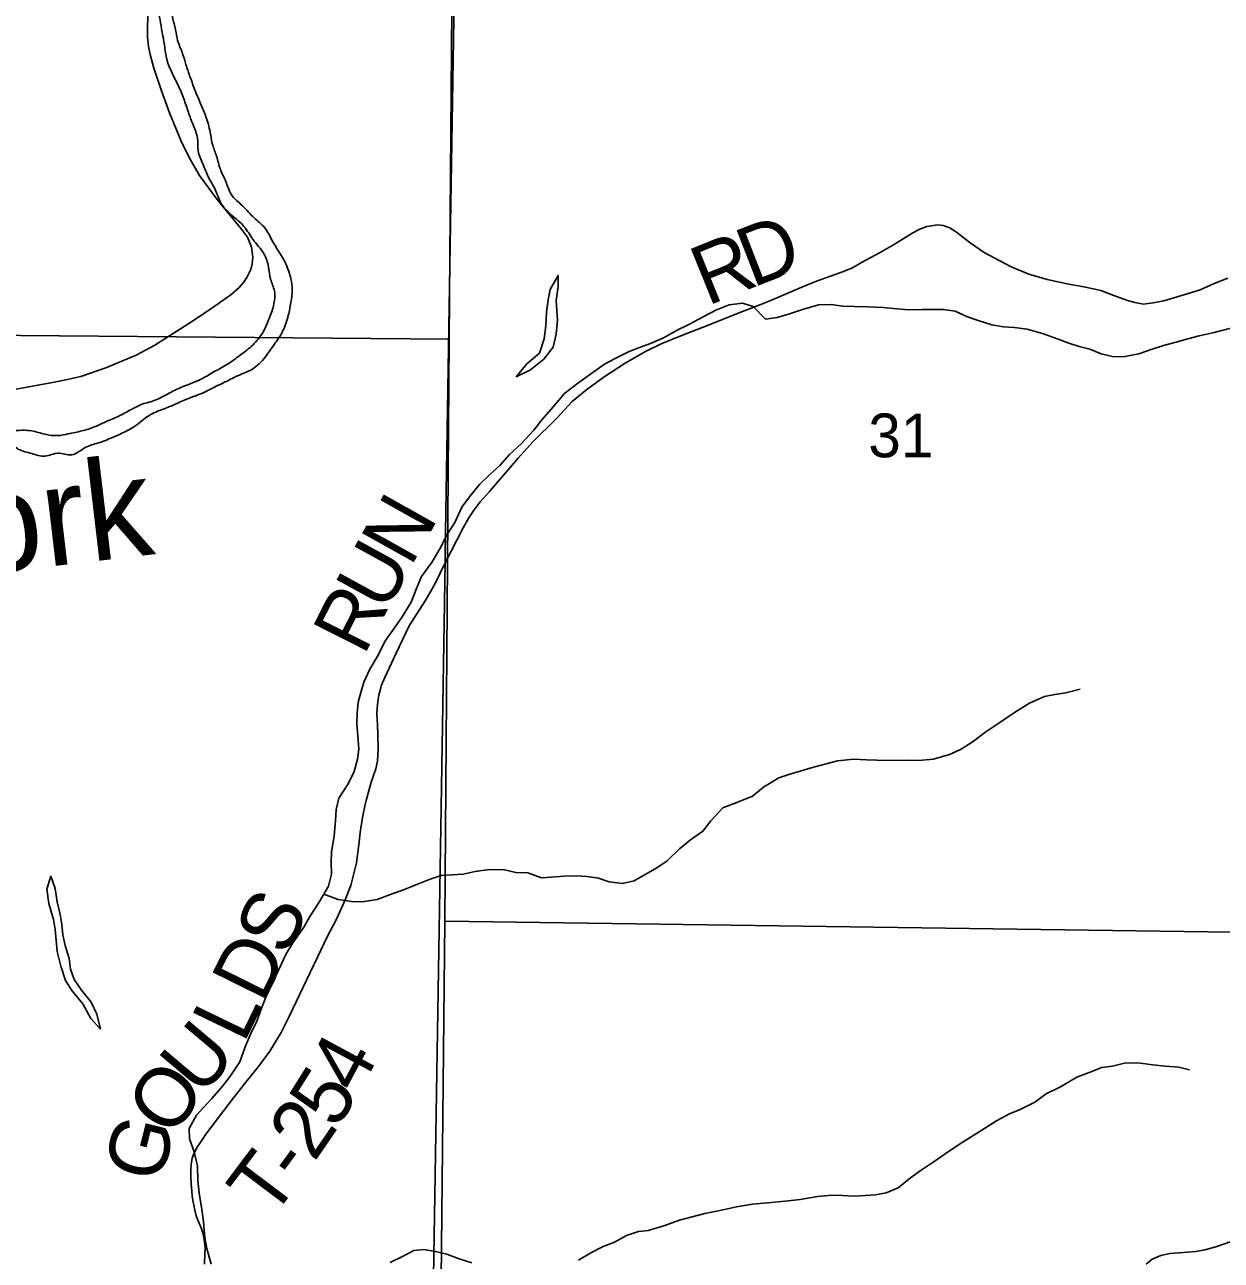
# Model space of a CAD drawing. Extents: x 0 to 34, y -8.9 to 22.
# Drawn here: x 27.799 to 28.944, y 17.424 to 18.606 of the extents above; entities that cross this region are included whole.
import ezdxf

# ---------------------------------------------------------------- set-up
doc = ezdxf.new("R2010")
doc.units = 0
for name, color, linetype in [('GM_X_Corporation', 7, 'Continuous'), ('GM_X_Major_River', 7, 'Continuous'), ('GM_X_Major_River_Text', 7, 'Continuous'), ('GM_X_Minor_Lake', 7, 'Continuous'), ('GM_X_Minor_River', 7, 'Continuous'), ('GM_X_Section_Text', 7, 'Continuous'), ('GM_X_State_Route', 7, 'Continuous'), ('GM_X_Township_Road', 7, 'Continuous'), ('GM_X_Township_Road_Text', 7, 'Continuous')]:
    doc.layers.add(name, color=color, linetype=linetype)

msp = doc.modelspace()

# ---------------------------------------------------------------- linework, layer by layer
at = {"layer": 'GM_X_Corporation'}
msp.add_lwpolyline([(28.1882, 17.3108), (28.201, 18.0921), (28.2011, 18.1006), (28.2124, 18.7889), (28.2124, 18.7899), (28.2198, 21.3092), (28.2203, 21.4), (25.1649, 21.4)], dxfattribs=at)
for points in [[(30.5167, 16.7663), (30.5167, 21.4), (28.2203, 21.4), (28.2198, 21.3092), (28.2124, 18.7899), (28.2124, 18.7889), (28.2011, 18.1006), (28.201, 18.0921), (28.1882, 17.3108), (28.1928, 16.8054), (28.3182, 16.8002), (29.5528, 16.7835), (30.4571, 16.7673)], [(28.2115, 19.3056), (28.2083, 18.7401), (28.2049, 18.3054), (27.198, 18.314), (27.2053, 19.3094)], [(29.0775, 18.7458), (29.0677, 17.7366), (28.2008, 17.7487), (28.2049, 18.3054), (28.2083, 18.7401)], [(28.2049, 18.3054), (28.2008, 17.7487), (28.1963, 17.3129), (27.17, 17.3161), (27.198, 18.314)]]:
    msp.add_lwpolyline(points, close=True, dxfattribs=at)
at = {"layer": 'GM_X_Major_River'}
for points in [[(28.5213, 18.987), (28.5317, 18.975), (28.5422, 18.9627), (28.5488, 18.9499), (28.551, 18.9363), (28.5497, 18.9241), (28.5461, 18.9115), (28.5391, 18.8988), (28.5291, 18.8857), (28.5172, 18.8745), (28.5041, 18.8618), (28.491, 18.8501), (28.4813, 18.8416), (28.4697, 18.8312), (28.4582, 18.8196), (28.4462, 18.8095), (28.4331, 18.8013), (28.42, 18.7927), (28.4068, 18.7849), (28.3944, 18.7793), (28.382, 18.7742), (28.3691, 18.7721), (28.3544, 18.7673), (28.3416, 18.7644), (28.3298, 18.7623), (28.3173, 18.7602), (28.3045, 18.7569), (28.2928, 18.7518), (28.2793, 18.7428), (28.2689, 18.732), (28.2566, 18.7196), (28.2439, 18.7091), (28.2308, 18.6968), (28.2188, 18.6882), (28.2056, 18.6872), (28.193, 18.6904), (28.1793, 18.6924), (28.1663, 18.6975), (28.1537, 18.7049), (28.1411, 18.7104), (28.1284, 18.7185), (28.1169, 18.7255), (28.1047, 18.7306), (28.0914, 18.7323), (28.0819, 18.7325), (28.0686, 18.7346), (28.0541, 18.7362), (28.0397, 18.739), (28.0267, 18.7433), (28.0149, 18.745), (28.0027, 18.7463), (27.991, 18.7439), (27.9813, 18.7391), (27.97, 18.7336), (27.9584, 18.7235), (27.9499, 18.7116), (27.9421, 18.702), (27.9336, 18.6882), (27.9285, 18.6748), (27.9234, 18.6645), (27.9202, 18.6522), (27.9208, 18.6386), (27.9237, 18.6261), (27.9277, 18.6136), (27.9298, 18.6023), (27.9323, 18.5883), (27.9344, 18.5746), (27.9392, 18.5614), (27.9455, 18.5486), (27.951, 18.5354), (27.9554, 18.5226), (27.9598, 18.5105), (27.9642, 18.4977), (27.9648, 18.4855), (27.9692, 18.4731), (27.9743, 18.461), (27.981, 18.4486), (27.9861, 18.4365), (27.9966, 18.4242), (28.0089, 18.413), (28.0171, 18.401), (28.0276, 18.3871), (28.032, 18.3746), (28.0341, 18.3629), (28.0377, 18.3516), (28.0368, 18.3375), (28.0325, 18.3245), (28.0266, 18.3119), (28.017, 18.2999), (28.005, 18.2902), (27.9923, 18.2813), (27.9791, 18.2738), (27.9667, 18.2668), (27.952, 18.2608), (27.9389, 18.2549), (27.9242, 18.2474), (27.911, 18.2434)], [(27.9444, 18.244), (27.9572, 18.2495), (27.9688, 18.2539), (27.979, 18.259), (27.9907, 18.2646), (28.0042, 18.2712), (28.0166, 18.2768), (28.0289, 18.2884), (28.0374, 18.3003), (28.0456, 18.313), (28.051, 18.3283), (28.0534, 18.3405), (28.0547, 18.353), (28.0534, 18.3632), (28.049, 18.3768), (28.0427, 18.3881), (28.0353, 18.4002), (28.0283, 18.4122), (28.0183, 18.4215), (28.0075, 18.4327), (27.9962, 18.4443), (27.9911, 18.4564), (27.986, 18.468), (27.9823, 18.4805), (27.9787, 18.4911), (27.9762, 18.5036), (27.9722, 18.5183), (27.9674, 18.53), (27.9619, 18.5432), (27.9571, 18.556), (27.9531, 18.5681), (27.9499, 18.5783), (27.9451, 18.5911), (27.9431, 18.6014), (27.9402, 18.6135), (27.9385, 18.6233), (27.9368, 18.6354), (27.9369, 18.6491), (27.9375, 18.6617), (27.9414, 18.6739), (27.9465, 18.6869), (27.955, 18.7003), (27.9639, 18.7123), (27.9751, 18.7227), (27.9875, 18.7298), (27.9992, 18.733), (28.0121, 18.7317), (28.0239, 18.7277), (28.0377, 18.7226), (28.0499, 18.7191), (28.0632, 18.7166), (28.0735, 18.716), (28.0867, 18.7155), (28.1004, 18.7127), (28.1107, 18.7114), (28.1241, 18.7071), (28.1363, 18.7004), (28.1482, 18.6942), (28.1597, 18.6872), (28.1716, 18.6805), (28.1853, 18.6755), (28.199, 18.6715), (28.2123, 18.6736), (28.2262, 18.6777), (28.2394, 18.6821), (28.2525, 18.6918), (28.2629, 18.7045), (28.2737, 18.718), (28.2833, 18.7311), (28.2972, 18.7397), (28.3222, 18.7431), (28.3377, 18.7484), (28.3509, 18.752), (28.3645, 18.7564), (28.3746, 18.7608), (28.3886, 18.7644), (28.3988, 18.7676), (28.412, 18.7732), (28.4247, 18.7799), (28.4371, 18.7877), (28.451, 18.7963), (28.4634, 18.8056), (28.4719, 18.8152), (28.485, 18.8269), (28.4973, 18.837), (28.5108, 18.8497), (28.5231, 18.8613), (28.5346, 18.8733), (28.5447, 18.886), (28.552, 18.8994), (28.5586, 18.9125), (28.5622, 18.9243), (28.5627, 18.9372), (28.5602, 18.9501), (28.5547, 18.9629), (28.5477, 18.9746), (28.5376, 18.9865)], [(27.911, 18.2434), (27.9008, 18.2383), (27.8899, 18.2324), (27.8764, 18.2265), (27.8662, 18.2218), (27.8534, 18.2177), (27.8405, 18.2149), (27.8303, 18.2132), (27.8182, 18.2145), (27.8056, 18.2177), (27.7961, 18.2183), (27.7851, 18.2184), (27.7733, 18.222), (27.7619, 18.2241), (27.7508, 18.2254), (27.7379, 18.229), (27.7245, 18.2334), (27.7116, 18.2339), (27.6994, 18.2363), (27.6899, 18.24), (27.6646, 18.254), (27.6546, 18.2648), (27.6471, 18.278), (27.6405, 18.2904), (27.6334, 18.3032), (27.6298, 18.3164), (27.6216, 18.3292), (27.6138, 18.3427), (27.6098, 18.3548), (27.6042, 18.3669), (27.5991, 18.3801), (27.5932, 18.3929), (27.5854, 18.4049), (27.5749, 18.418), (27.5656, 18.4307), (27.5536, 18.4435), (27.5436, 18.4524), (27.5331, 18.4651), (27.5204, 18.474), (27.5078, 18.4806), (27.4948, 18.4854), (27.4826, 18.4905), (27.4685, 18.4948), (27.4586, 18.498), (27.4449, 18.4974), (27.4347, 18.4957), (27.4211, 18.492), (27.4095, 18.4824), (27.3967, 18.4761), (27.3847, 18.4698), (27.3747, 18.4567), (27.3711, 18.4471), (27.3686, 18.4342), (27.3689, 18.4216), (27.3702, 18.4088), (27.3708, 18.3962), (27.3714, 18.3833), (27.372, 18.3708), (27.3718, 18.3586), (27.3721, 18.3442), (27.3716, 18.3313), (27.3729, 18.3188), (27.3751, 18.3051), (27.3749, 18.2922), (27.3744, 18.2801), (27.3749, 18.2706), (27.3736, 18.258), (27.3734, 18.2455), (27.371, 18.2322), (27.3668, 18.2131), (27.3644, 18.1998), (27.3582, 18.1856), (27.3538, 18.1749), (27.3461, 18.1618), (27.3394, 18.1515), (27.3339, 18.1411), (27.3261, 18.1315), (27.3165, 18.1192), (27.3087, 18.1069), (27.3021, 18.0965), (27.2905, 18.083), (27.2805, 18.0692), (27.2667, 18.056), (27.2552, 18.0444), (27.2444, 18.0344), (27.2355, 18.0217), (27.2265, 18.0116), (27.2135, 17.9993), (27.2019, 17.9881), (27.1896, 17.9753)], [(27.1845, 17.9509), (27.3189, 18.0888), (27.3278, 18.1023), (27.3359, 18.1149), (27.3436, 18.1288), (27.3525, 18.1422), (27.3595, 18.153), (27.3676, 18.166), (27.3786, 18.1875), (27.3848, 18.202), (27.3862, 18.2119), (27.3897, 18.2253), (27.3921, 18.2397), (27.3923, 18.25), (27.3925, 18.2595), (27.3912, 18.2693), (27.3918, 18.2811), (27.3924, 18.291), (27.3902, 18.3047), (27.39, 18.3157), (27.3906, 18.3252), (27.3897, 18.3381), (27.3871, 18.3513), (27.3862, 18.3619), (27.3853, 18.3722), (27.3836, 18.3828), (27.3822, 18.3957), (27.3838, 18.4113), (27.3851, 18.4253), (27.3864, 18.4371), (27.3926, 18.4513), (27.4023, 18.4625), (27.4139, 18.4699), (27.4268, 18.4724), (27.4396, 18.4741), (27.4506, 18.4758), (27.462, 18.4772), (27.4715, 18.4766), (27.4836, 18.4757), (27.4981, 18.471), (27.5111, 18.4628), (27.5242, 18.4524), (27.5346, 18.442), (27.5451, 18.4289), (27.5556, 18.4154), (27.5626, 18.4034), (27.5739, 18.3899), (27.5817, 18.3763), (27.5895, 18.3639), (27.5974, 18.3481), (27.6044, 18.3369), (27.608, 18.327), (27.6085, 18.3164), (27.6148, 18.3036), (27.6222, 18.2916), (27.6266, 18.2784), (27.6314, 18.2652), (27.6377, 18.2527), (27.6497, 18.2412), (27.6619, 18.2349), (27.6753, 18.2272), (27.6849, 18.2232), (27.7101, 18.2107), (27.723, 18.2098), (27.7333, 18.2084), (27.7474, 18.2064), (27.7592, 18.2055), (27.7713, 18.2068), (27.783, 18.2063), (27.7926, 18.2004), (27.8056, 18.196), (27.8182, 18.1936), (27.8306, 18.1964), (27.8436, 18.1948), (27.8567, 18.2018), (27.8691, 18.2062), (27.8827, 18.2114), (27.906, 18.2236), (27.9191, 18.2333), (27.9331, 18.2392), (27.9444, 18.244)]]:
    msp.add_spline(points, degree=3, dxfattribs=at)
at = {"layer": 'GM_X_Minor_Lake'}
for points in [[(28.2691, 18.2695), (28.2826, 18.2761), (28.2954, 18.2862), (28.3043, 18.2977), (28.3072, 18.3102), (28.3086, 18.3235), (28.3081, 18.333), (28.3072, 18.3425), (28.3093, 18.3558), (28.3091, 18.3665), (28.3054, 18.3596)], [(28.3054, 18.3596), (28.3017, 18.3531), (28.2996, 18.3432), (28.2982, 18.3314), (28.2973, 18.3181), (28.2959, 18.3059), (28.2915, 18.2922), (28.2791, 18.2818), (28.2691, 18.2695)], [(27.8713, 17.6454), (27.8677, 17.6598), (27.8622, 17.6711), (27.853, 17.6828), (27.846, 17.6929), (27.8425, 17.7028), (27.8412, 17.713), (27.8376, 17.7255), (27.8352, 17.7357), (27.8343, 17.7456), (27.8327, 17.755), (27.8298, 17.7671), (27.8278, 17.78), (27.8238, 17.7917), (27.8211, 17.7834)], [(27.8211, 17.7834), (27.8198, 17.7795), (27.8219, 17.7655), (27.8263, 17.7504), (27.8279, 17.7409), (27.8297, 17.7197), (27.8333, 17.7057), (27.8377, 17.6921), (27.8439, 17.6823), (27.8543, 17.6695), (27.862, 17.6555), (27.8713, 17.6454)]]:
    msp.add_lwpolyline(points, dxfattribs=at)
at = {"layer": 'GM_X_Minor_River'}
for points in [[(27.9771, 17.4205), (27.9731, 17.4356), (27.971, 17.4458), (27.9697, 17.4614), (27.968, 17.475), (27.9659, 17.4864), (27.9643, 17.5), (27.9641, 17.5145), (27.9608, 17.5281), (27.9565, 17.5406), (27.956, 17.5504), (27.963, 17.5631), (27.9776, 17.5788), (27.9866, 17.5892), (27.9952, 17.5999), (28.0045, 17.6141), (28.0096, 17.6286), (28.0151, 17.6412), (28.021, 17.653), (28.0254, 17.6656), (28.0298, 17.6767), (28.0343, 17.687), (28.0417, 17.7019), (28.049, 17.7176), (28.0554, 17.7279), (28.0658, 17.7429), (28.0713, 17.7524), (28.081, 17.7677), (28.0895, 17.7823), (28.0924, 17.7937), (28.0919, 17.8051), (28.0922, 17.815), (28.095, 17.8302), (28.0963, 17.8446), (28.0969, 17.8557), (28.0994, 17.8663), (28.1084, 17.8801), (28.1139, 17.8919), (28.1172, 17.9038), (28.1186, 17.9133), (28.1176, 17.9258), (28.1167, 17.9379), (28.117, 17.9478), (28.118, 17.9581), (28.1205, 17.9676), (28.1234, 17.9775), (28.1289, 17.9897), (28.136, 18.0016), (28.1441, 18.0173), (28.1534, 18.0303), (28.1601, 18.0399), (28.1687, 18.054), (28.1738, 18.067), (28.1786, 18.0785), (28.1879, 18.0915), (28.1968, 18.1064), (28.2027, 18.1183), (28.2102, 18.1301), (28.2172, 18.1447), (28.2243, 18.1546), (28.234, 18.1665), (28.2437, 18.1761), (28.2535, 18.1846), (28.2628, 18.195), (28.2737, 18.2054), (28.286, 18.2185), (28.2935, 18.2284), (28.3043, 18.2407), (28.3152, 18.2534), (28.3276, 18.263), (28.3392, 18.2715), (28.3535, 18.2816), (28.3637, 18.287), (28.3772, 18.2937), (28.3871, 18.2976), (28.3976, 18.3012), (28.4101, 18.3066), (28.4236, 18.3144), (28.4342, 18.3195), (28.4485, 18.3273), (28.4602, 18.3331), (28.473, 18.3382), (28.4855, 18.3399), (28.4958, 18.3366), (28.5077, 18.3246), (28.5187, 18.3263), (28.5297, 18.3294), (28.5429, 18.3338), (28.5584, 18.3382), (28.5705, 18.3387), (28.5816, 18.337), (28.5929, 18.3367), (28.6058, 18.3365)], [(28.6058, 18.3365), (28.6203, 18.3359), (28.6301, 18.3349), (28.6442, 18.3336), (28.6575, 18.3338), (28.678, 18.334), (28.689, 18.3323), (28.7008, 18.3267), (28.7111, 18.3234), (28.7241, 18.3191), (28.7355, 18.3173), (28.7457, 18.3167), (28.7579, 18.3149), (28.7735, 18.3106), (28.7876, 18.3055), (28.7979, 18.3018), (28.8078, 18.2985), (28.8181, 18.296), (28.8288, 18.2916), (28.8409, 18.2887), (28.8516, 18.2888), (28.8648, 18.2916), (28.8777, 18.296), (28.8886, 18.2995), (28.8992, 18.3023), (28.9117, 18.3059), (28.9226, 18.3087), (28.937, 18.3119), (28.9529, 18.3159)], [(28.085, 17.7745), (28.0988, 17.7695), (28.1114, 17.7674), (28.1216, 17.7671), (28.136, 17.7696), (28.1477, 17.7739), (28.1613, 17.7787), (28.1756, 17.7845), (28.1866, 17.7889), (28.1972, 17.7924), (28.2078, 17.7929), (28.2184, 17.7938), (28.2297, 17.7962), (28.2434, 17.7983), (28.2578, 17.7977), (28.2688, 17.7952), (28.2802, 17.795), (28.2932, 17.7902), (28.303, 17.7907), (28.3148, 17.7917), (28.3265, 17.7922), (28.3368, 17.7916), (28.3478, 17.7898), (28.3581, 17.7865), (28.3707, 17.7848), (28.382, 17.7872), (28.4038, 17.7996), (28.4136, 17.8066), (28.4252, 17.8178), (28.4357, 17.8266), (28.4478, 17.8348), (28.4552, 17.8447), (28.4668, 17.857), (28.4819, 17.8629), (28.4951, 17.8684), (28.5056, 17.8769), (28.5203, 17.8858), (28.5309, 17.8894), (28.5407, 17.8922), (28.5513, 17.8953), (28.5657, 17.8993), (28.5766, 17.9021), (28.5922, 17.9038), (28.6043, 17.9032), (28.6142, 17.9026), (28.6336, 17.9025), (28.6438, 17.9026), (28.654, 17.9024), (28.6684, 17.9037), (28.6836, 17.9081), (28.6941, 17.9128), (28.7054, 17.9201), (28.7186, 17.9298), (28.731, 17.9383), (28.746, 17.9484), (28.7603, 17.9573), (28.7746, 17.9635), (28.7845, 17.9656), (28.7951, 17.9672), (28.8087, 17.9708)], [(28.3287, 17.4243), (28.3404, 17.4313), (28.3524, 17.4375), (28.363, 17.4418), (28.3747, 17.448), (28.386, 17.452), (28.3955, 17.4529), (28.4102, 17.4572), (28.4253, 17.4627), (28.4495, 17.4691), (28.4654, 17.4724), (28.4798, 17.4756), (28.4953, 17.4781), (28.5094, 17.4794), (28.5264, 17.4808), (28.5408, 17.4825), (28.5575, 17.4853), (28.5715, 17.4867), (28.5817, 17.4864), (28.5927, 17.4858), (28.6128, 17.4868), (28.623, 17.4888), (28.6347, 17.4935), (28.6464, 17.5032), (28.6565, 17.5105), (28.6689, 17.5187), (28.6795, 17.526), (28.6923, 17.5349), (28.7043, 17.5423), (28.7145, 17.5489), (28.7288, 17.5578), (28.7412, 17.5644), (28.7514, 17.5687), (28.7653, 17.5757), (28.7762, 17.5835), (28.7898, 17.5901), (28.8056, 17.5994), (28.8173, 17.6041), (28.8294, 17.6088), (28.8396, 17.6101), (28.8513, 17.6129), (28.8639, 17.6131), (28.8783, 17.6114), (28.8901, 17.61), (28.903, 17.609), (28.9133, 17.6065)], [(28.1485, 17.4223), (28.161, 17.4282), (28.1711, 17.4336), (28.1806, 17.4345), (28.192, 17.4328), (28.2027, 17.4302), (28.2145, 17.4258), (28.2267, 17.4218)]]:
    msp.add_lwpolyline(points, dxfattribs=at)
at = {"layer": 'GM_X_State_Route'}
msp.add_lwpolyline([(27.7906, 18.2575), (27.8255, 18.2641), (27.8382, 18.2665), (27.8525, 18.2699), (27.8764, 18.2782), (27.9054, 18.2903), (27.9233, 18.2997), (27.9584, 18.322), (27.9778, 18.3351), (27.9959, 18.3478), (28.0039, 18.355), (28.0082, 18.3596), (28.0113, 18.3645), (28.0152, 18.3721), (28.0164, 18.3776), (28.017, 18.3839), (28.0157, 18.3936), (28.0118, 18.403), (28.0063, 18.4108), (27.9829, 18.439), (27.9659, 18.4622), (27.9561, 18.4793), (27.9484, 18.4948), (27.9374, 18.5219), (27.9295, 18.543), (27.9223, 18.5648), (27.9187, 18.5777), (27.9173, 18.5856), (27.9163, 18.5943), (27.9163, 18.6014), (27.9165, 18.6155)], dxfattribs=at)
at = {"layer": 'GM_X_Township_Road'}
for points in [[(28.2381, 18.1538), (28.2435, 18.1599), (28.265, 18.1845), (28.2711, 18.1918), (28.285, 18.2073), (28.308, 18.23), (28.3226, 18.246), (28.3367, 18.2573), (28.3534, 18.2693), (28.3734, 18.2826), (28.3928, 18.2938), (28.4079, 18.3011), (28.4266, 18.3087), (28.4538, 18.3192), (28.4816, 18.3305), (28.5063, 18.3398), (28.5202, 18.3457), (28.5467, 18.3572), (28.5573, 18.3612), (28.5822, 18.3702), (28.5909, 18.3738), (28.5996, 18.3787), (28.6168, 18.3882), (28.6302, 18.3958), (28.6487, 18.4072), (28.6552, 18.4108), (28.6619, 18.4132), (28.6724, 18.4147), (28.6776, 18.4141), (28.6839, 18.4119), (28.6905, 18.4077), (28.7034, 18.3976), (28.717, 18.3884), (28.7426, 18.3747), (28.7597, 18.3677), (28.7773, 18.3624), (28.7963, 18.3584), (28.8139, 18.3553), (28.8284, 18.3519), (28.8411, 18.3474), (28.8539, 18.3425), (28.8609, 18.3404), (28.8692, 18.3391), (28.8787, 18.3403), (28.8887, 18.3423), (28.9078, 18.3478), (28.9234, 18.3528), (28.9369, 18.3586), (28.9501, 18.3637)], [(27.9707, 17.4207), (27.9712, 17.4307), (27.9716, 17.4356), (27.9707, 17.4423), (27.9695, 17.4492), (27.9675, 17.4553), (27.9654, 17.4604), (27.9629, 17.4669), (27.9615, 17.4723), (27.9602, 17.4787), (27.9591, 17.4854), (27.9586, 17.4912), (27.958, 17.4972), (27.9577, 17.5051), (27.9577, 17.5107), (27.9582, 17.5161), (27.9591, 17.5219), (27.961, 17.5271), (27.9638, 17.5324), (27.9678, 17.5386), (27.972, 17.5451), (27.9883, 17.5663), (27.9984, 17.5796), (28.0102, 17.5947), (28.0226, 17.6098), (28.0332, 17.6244), (28.0443, 17.6422), (28.0517, 17.6576), (28.072, 17.6997), (28.0791, 17.7148), (28.0883, 17.7339), (28.0973, 17.7512), (28.1054, 17.769), (28.1107, 17.7829), (28.1161, 17.8045), (28.1184, 17.8216), (28.1198, 17.8334), (28.1219, 17.8479), (28.1244, 17.8604), (28.1254, 17.8643), (28.1304, 17.8818), (28.1348, 17.8946), (28.1362, 17.9018), (28.1369, 17.9136), (28.1368, 17.9274), (28.1362, 17.9367), (28.1357, 17.9467), (28.1359, 17.9527), (28.1367, 17.9585), (28.1375, 17.965), (28.1388, 17.9698), (28.1402, 17.9746), (28.1435, 17.9817), (28.1539, 18.0044), (28.1668, 18.0311), (28.1818, 18.0551), (28.1861, 18.0622), (28.1915, 18.0718), (28.2012, 18.0916), (28.2182, 18.125), (28.2237, 18.1345), (28.229, 18.1423), (28.2347, 18.1499), (28.2381, 18.1538)], [(28.872, 17.4206), (28.8777, 17.4253), (28.8858, 17.4289), (28.8944, 17.4307), (28.9035, 17.4315), (28.9193, 17.4326), (28.9281, 17.4343), (28.9384, 17.4372), (28.9542, 17.4427)]]:
    msp.add_lwpolyline(points, dxfattribs=at)

# ---------------------------------------------------------------- texts
at = {"layer": 'GM_X_Major_River_Text'}
msp.add_text('Fork', height=0.09469, rotation=6.7255, dxfattribs=at).set_placement((27.6731, 18.0703))
at = {"layer": 'GM_X_Section_Text'}
msp.add_text('31', height=0.04186, rotation=0, dxfattribs=at).set_placement((28.606, 18.1925))
at = {"layer": 'GM_X_Township_Road_Text'}
for s, rotation, p in [('D', 21.2352, (28.4948, 18.3544)), ('R', 22.0797, (28.4518, 18.3369)), ('N', 60.7214, (28.1681, 18.0867)), ('U', 61.3264, (28.1442, 18.0429)), ('R', 63.2342, (28.1234, 18.0017)), ('S', 63.7332, (28.049, 17.7138)), ('D', 63.6956, (28.0268, 17.6689)), ('L', 64.2399, (28.0084, 17.6308)), ('U', 49.8614, (27.9677, 17.5795)), ('4', 61.68, (28.1176, 17.5818)), ('O', 53.8368, (27.9388, 17.54)), ('5', 57.9623, (28.097, 17.5486)), ('2', 55.4314, (28.0757, 17.5175)), ('G', 75.8242, (27.929, 17.4967)), ('T', 53.0264, (28.0348, 17.4627)), ('-', 53.6513, (28.0607, 17.4972))]:
    msp.add_text(s, height=0.0568, rotation=rotation, dxfattribs=at).set_placement(p)

doc.saveas('drawing.dxf')
